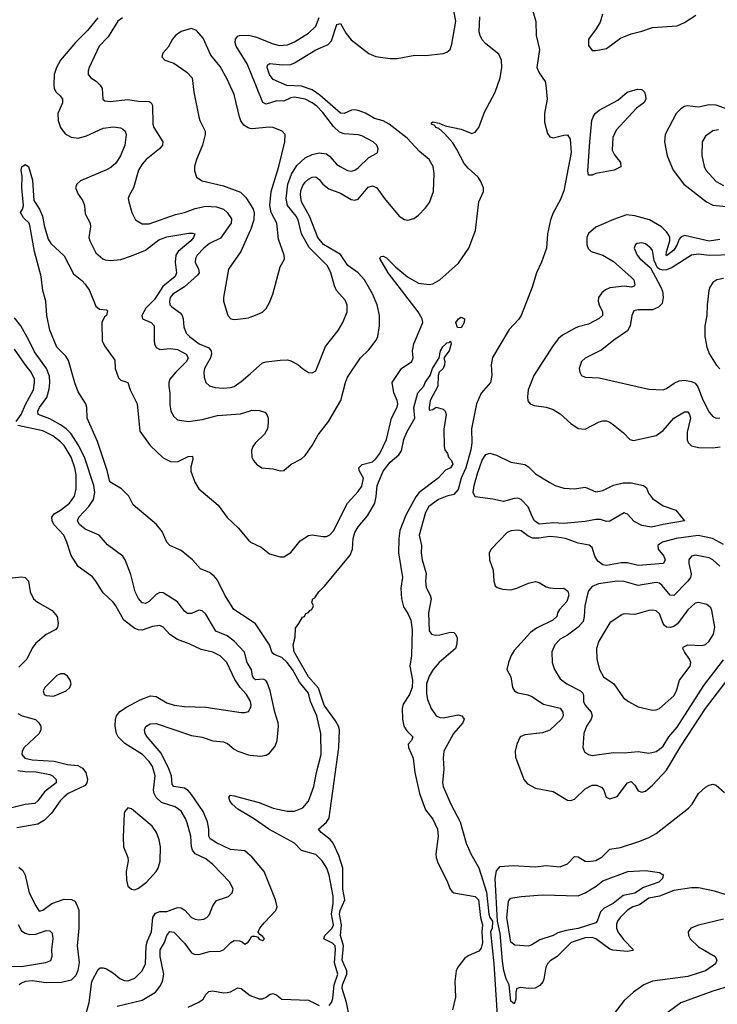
# Model space of a CAD drawing. Header units: inches. Extents: x 1245430 to 1420861, y 606325 to 671315.
# Tile 304 of 319: x 1398700 to 1402636, y 642061 to 647619. Entities that reach past the tile are written whole.
import ezdxf

# ---------------------------------------------------------------- set-up
doc = ezdxf.new("R2010")
doc.units = ezdxf.units.IN
doc.header["$MEASUREMENT"] = 0
doc.layers.add('B3694', color=7, linetype='Continuous')
doc.layers.add('B4604', color=7, linetype='Continuous')

msp = doc.modelspace()

# ---------------------------------------------------------------- linework, layer by layer
at = {"layer": 'B3694', "color": 5}
for points, elevation in [([(1399140.4, 647630), (1399082.9, 647557.1), (1399014.4, 647490), (1398930.1, 647390), (1398907, 647350), (1398894.8, 647310), (1398891.8, 647251.8), (1398895.2, 647230), (1398905.3, 647210), (1398928.7, 647188.7), (1398941.8, 647170), (1398941, 647150), (1398915.1, 647090), (1398917.6, 647050), (1398930.1, 647010), (1398955.5, 646975.5), (1398990, 646955.3), (1399030.9, 646950.9), (1399077.5, 646962.5), (1399170, 647006.7), (1399230, 647013.5), (1399269.4, 647009.4), (1399281.9, 647001.9), (1399294.4, 646990), (1399300.2, 646970), (1399292.8, 646910), (1399268.8, 646850), (1399241.9, 646810), (1399214.9, 646785.1), (1399190, 646771.6), (1399043.7, 646710), (1399022.6, 646690), (1399014.9, 646670), (1399030, 646633.4), (1399056.8, 646596.8), (1399065.4, 646570), (1399070, 646524), (1399098, 646470), (1399099.2, 646450), (1399089.3, 646390), (1399095.2, 646370), (1399130, 646303.1), (1399168.7, 646268.7), (1399182.5, 646262.5), (1399210, 646258.8), (1399270, 646266.1), (1399330, 646286.3), (1399410, 646317.4), (1399484.5, 646375.5), (1399530, 646394), (1399653.5, 646413.5), (1399674.6, 646414.6), (1399687.3, 646410), (1399680.7, 646390), (1399666.3, 646370), (1399594.8, 646310), (1399581.1, 646290), (1399576.9, 646250), (1399584.1, 646190), (1399577.9, 646170), (1399507, 646113), (1399460.7, 646039.3), (1399411.7, 645990), (1399388, 645950), (1399392, 645930), (1399442, 645910), (1399458.5, 645890), (1399457.7, 645810), (1399460.2, 645790), (1399470, 645768.1), (1399490, 645757.8), (1399550, 645762.2), (1399590, 645756.7), (1399638.5, 645730), (1399649.5, 645710), (1399640.7, 645690), (1399580.1, 645630), (1399547.3, 645590), (1399541.4, 645570), (1399541.8, 645550), (1399546.8, 645510), (1399546.3, 645446.3), (1399553.4, 645410), (1399570, 645378.4), (1399590, 645360.3), (1399650, 645351.1), (1399730, 645362.8), (1399815.1, 645384.9), (1399945.1, 645394.9), (1400000, 645411.2)], 820), ([(1399280.3, 647630), (1399254.4, 647610), (1399198.1, 647521.9), (1399147.9, 647470), (1399091.7, 647350), (1399086, 647330), (1399087, 647310), (1399100.5, 647290), (1399131.3, 647271.3), (1399154.4, 647250), (1399164.9, 647230), (1399168.2, 647170), (1399180.9, 647160.9), (1399210, 647157.7), (1399310, 647168.5), (1399370, 647159.7), (1399430, 647157.4), (1399441.6, 647150), (1399450, 647134.8), (1399451, 647030), (1399457.5, 647010), (1399506.7, 646930), (1399506, 646910), (1399488.7, 646890), (1399413.4, 646830), (1399390, 646804.2), (1399370.2, 646769.8), (1399341.5, 646670), (1399318.7, 646630), (1399312, 646610), (1399316.5, 646590), (1399332.2, 646530), (1399353, 646490), (1399390, 646466), (1399430, 646467.2), (1399579.8, 646520.2), (1399630, 646530.1), (1399690, 646553.6), (1399750, 646566), (1399810, 646563), (1399850, 646550.2), (1399870.6, 646530.6), (1399895.2, 646495.2), (1399893.3, 646470), (1399833.5, 646386.5), (1399770, 646355.3), (1399739, 646330), (1399701.7, 646290), (1399690.9, 646270), (1399689.4, 646250), (1399708.8, 646210), (1399711.6, 646190), (1399703.3, 646176.7), (1399629.1, 646110.9), (1399563.9, 646070), (1399549.5, 646050), (1399544.4, 646030), (1399547.6, 646010), (1399557.6, 645997.6), (1399604.5, 645964.5), (1399616.8, 645950), (1399622.5, 645930), (1399625.1, 645885.1), (1399638.2, 645850), (1399657.8, 645830), (1399712.9, 645790), (1399766.1, 645766.1), (1399779.5, 645750), (1399782, 645730), (1399776, 645710), (1399743.2, 645650), (1399738.6, 645630), (1399740.2, 645600.2), (1399750.4, 645570), (1399770, 645552.2), (1399803.2, 645543.2), (1399850, 645538.2), (1399890, 645542.2), (1399910, 645549.2), (1399950, 645576.5), (1400000, 645620.3)], 840), ([(1400000, 647005.5), (1399988.3, 647008.3), (1399964.2, 647024.2), (1399947.9, 647047.9), (1399939.4, 647070), (1399910, 647196), (1399870, 647282.7), (1399830, 647355.1), (1399778, 647418), (1399735.6, 647515.6), (1399697.2, 647557.2), (1399670, 647569.3), (1399610, 647552.3), (1399578.8, 647530), (1399562, 647510), (1399536.9, 647463.1), (1399506.8, 647430), (1399501, 647410), (1399518, 647390), (1399570, 647372.7), (1399643.6, 647323.6), (1399673, 647290), (1399682.4, 647210), (1399710.4, 647070), (1399715.8, 647050), (1399745.7, 646990), (1399746, 646970), (1399731.3, 646910), (1399697.4, 646830), (1399686.7, 646790), (1399685.3, 646765.3), (1399697.1, 646730), (1399729.2, 646709.2), (1399850, 646681.5), (1399945.5, 646645.5), (1399976, 646616), (1400000, 646578.1)], 860), ([(1400000, 647328.9), (1399983.2, 647370), (1399921.5, 647470), (1399915.4, 647490), (1399917.2, 647510), (1399930, 647526.3), (1399939.3, 647530), (1399990, 647531.8), (1400000, 647529.4)], 840), ([(1400000, 644228.3), (1399908.7, 644288.7), (1399856.9, 644370), (1399815.1, 644455.1), (1399797.3, 644477.3), (1399770, 644498.5), (1399719.4, 644519.4), (1399675, 644570), (1399610, 644622.9), (1399547, 644650), (1399530.4, 644670.4), (1399502.8, 644730), (1399472.5, 644770), (1399340.9, 644880.9), (1399315.6, 644930), (1399274.3, 644970), (1399208.9, 645010), (1399193.3, 645073.3), (1399138.6, 645238.6), (1399080.5, 645370), (1399078.6, 645430), (1399072.2, 645450), (1399030, 645517.7), (1399010, 645568.5), (1398974.9, 645694.9), (1398959.6, 645719.6), (1398909.6, 645770), (1398870, 645866.6), (1398852.5, 645950), (1398847.5, 646030), (1398829.9, 646090), (1398820.3, 646170), (1398782.4, 646310), (1398757.3, 646457.3), (1398753.7, 646470), (1398721.3, 646501.3), (1398703.7, 646530), (1398716, 646550), (1398721.2, 646570), (1398711.8, 646670), (1398713.8, 646733.8), (1398707.6, 646770), (1398712.3, 646787.7), (1398730, 646800.7), (1398750.4, 646790), (1398772.9, 646712.9), (1398778.9, 646598.9), (1398811.4, 646550), (1398829.3, 646510), (1398837.3, 646457.3), (1398860.2, 646380.2), (1398876.4, 646356.4), (1398950, 646285.6), (1399003.6, 646183.6), (1399050, 646147.4), (1399070, 646125.8), (1399094.5, 646090), (1399130, 646001.2), (1399150, 645985.2), (1399190, 645982), (1399196.1, 645976.1), (1399189.1, 645950), (1399178.4, 645941.6), (1399163.4, 645910), (1399165.2, 645805.2), (1399177.6, 645777.6), (1399237.1, 645697.1), (1399238.7, 645650), (1399257.8, 645597.8), (1399270, 645583.4), (1399310.1, 645570), (1399322.4, 645530), (1399361.9, 645450), (1399377.1, 645297.1), (1399436.2, 645216.2), (1399510, 645145.1), (1399550, 645124.7), (1399590, 645122.3), (1399650, 645153.9), (1399674.7, 645154.7), (1399676.2, 645136.2), (1399665.8, 645094.2), (1399665.4, 645070), (1399687.4, 645007.4), (1399709.7, 644970), (1399818.9, 644878.9), (1399870, 644807.9), (1399932.3, 644750), (1399990, 644681.1), (1400000, 644672.5)], 780), ([(1400000, 646428.2), (1399946.7, 646310), (1399878.5, 646210), (1399850.4, 646050.3), (1399850.3, 646030), (1399873.4, 645950), (1399890.4, 645930.4), (1399910, 645926), (1399930, 645928.2), (1399990, 645935.8), (1400000, 645939.4)], 860), ([(1400000, 643961.6), (1399983.4, 643990), (1399968.5, 644048.5), (1399910.5, 644110.5), (1399870, 644141), (1399807.2, 644167.2), (1399750, 644262.2), (1399730, 644282.6), (1399710, 644285.4), (1399670, 644266.8), (1399646.4, 644266.4), (1399630, 644279.8), (1399590, 644333), (1399510, 644383.2), (1399490, 644384.6), (1399470, 644374), (1399430, 644334.8), (1399410, 644324), (1399390, 644327), (1399370, 644350.9), (1399351.4, 644390), (1399327.2, 644487.2), (1399294, 644570), (1399280.8, 644590), (1399194.5, 644654.5), (1399148.3, 644710), (1399070, 644743.2), (1399036.8, 644770), (1399026.4, 644790), (1399032.8, 644810), (1399089.3, 644870), (1399115.5, 644910), (1399122.9, 644950), (1399117.7, 644990), (1399065.1, 645150), (1399030, 645219.9), (1398990, 645281.2), (1398962.9, 645310), (1398930, 645331.8), (1398870, 645365.2), (1398804.2, 645390), (1398802.7, 645410), (1398811.3, 645430), (1398853.2, 645486.8), (1398866.4, 645533.6), (1398870.6, 645570), (1398867.4, 645607.4), (1398851.3, 645650), (1398783.6, 645743.6), (1398751.8, 645810), (1398705.3, 645890), (1398670, 645935.8)], 820), ([(1398679.9, 645350), (1398709, 645390), (1398732.9, 645447.1), (1398777.1, 645530), (1398784, 645570), (1398782.4, 645590), (1398764.3, 645630), (1398730, 645671.6), (1398670, 645758.4)], 840), ([(1400000, 643774.4), (1399980.4, 643810), (1399943.5, 643850), (1399914.1, 643894.1), (1399867.9, 643990), (1399830, 644028.8), (1399790, 644048.2), (1399724.3, 644064.3), (1399656.3, 644096.3), (1399590, 644120.3), (1399547.8, 644147.8), (1399510, 644189.7), (1399490, 644199.2), (1399450, 644193.6), (1399390, 644172.4), (1399370, 644174), (1399350, 644182.9), (1399288.2, 644230), (1399242.4, 644310), (1399227.4, 644330), (1399170, 644384), (1399130, 644449.7), (1399110, 644474), (1399030, 644531.8), (1398990, 644595.1), (1398966.3, 644670), (1398948.2, 644710), (1398892.3, 644770), (1398883.1, 644790), (1398880.8, 644810), (1398894.2, 644830), (1398930.6, 644849.4), (1398981.4, 644890), (1399009.9, 644930), (1399017.9, 644970), (1399017.8, 645050), (1399011.4, 645090), (1398990, 645148.6), (1398950, 645215.4), (1398930, 645236.5), (1398886.2, 645270), (1398830, 645297.3), (1398690, 645328)], 840), ([(1398590, 644461.6), (1398710, 644474.6), (1398730, 644470.3), (1398749.1, 644449.1), (1398759.7, 644390), (1398778, 644350), (1398800.3, 644330), (1398883.1, 644283.1), (1398910.3, 644250), (1398917.3, 644210), (1398912.9, 644190), (1398903.5, 644176.5), (1398850, 644148.9), (1398790, 644099.2), (1398770, 644071.3), (1398740.2, 644010), (1398695.2, 643964.8)], 840), ([(1399064, 641970), (1399090.9, 642070), (1399106.2, 642190), (1399142, 642258), (1399153.4, 642266.6), (1399170, 642267.2), (1399190, 642260.8), (1399230, 642237.2), (1399265.5, 642205.5), (1399290, 642194.8), (1399310, 642193.2), (1399350, 642208.4), (1399390.8, 642250), (1399410.4, 642289.6), (1399412.6, 642390), (1399420.3, 642419.7), (1399442.7, 642470), (1399450.5, 642550), (1399465.4, 642574.6), (1399490, 642585.1), (1399530, 642585.5), (1399590, 642607.1), (1399610, 642606), (1399632.4, 642592.4), (1399670, 642551.4), (1399690, 642540.8), (1399710, 642536.9), (1399738.7, 642541.3), (1399756.2, 642550), (1399770, 642567.7), (1399790, 642616.3), (1399810, 642646.4), (1399877, 642670), (1399898.4, 642690), (1399905.1, 642710), (1399884.5, 642750), (1399789.8, 642850), (1399750, 642881.4), (1399690.4, 642910.3), (1399674.4, 642930), (1399668.7, 642950), (1399664.5, 643010), (1399645.4, 643085.4), (1399635.9, 643110), (1399610.4, 643150.4), (1399576.3, 643176.3), (1399500.4, 643200.3), (1399468.9, 643228.9), (1399458.6, 643250), (1399455.4, 643270), (1399464.6, 643350), (1399450, 643402.7), (1399430, 643432.3), (1399393.3, 643470), (1399293.1, 643533.1), (1399256.2, 643570), (1399246.1, 643590), (1399238, 643630), (1399240.2, 643670), (1399246.6, 643690), (1399265.7, 643714.3), (1399302.3, 643737.7), (1399379.9, 643780.1), (1399438.3, 643801.7), (1399470, 643799.2), (1399530, 643762.5), (1399570.8, 643749.2), (1399630, 643742.2), (1399750, 643738.2), (1399950, 643707.7), (1399970, 643707.7), (1399990, 643714.4), (1400000, 643731.5)], 840), ([(1398690, 643702.3), (1398713.1, 643690), (1398788.9, 643668.9), (1398807.7, 643650), (1398818.3, 643630), (1398819.3, 643610), (1398809.6, 643590), (1398725.9, 643510), (1398713.7, 643490), (1398711.9, 643470), (1398729.1, 643450), (1398770, 643441), (1398894, 643434), (1398970, 643415.3), (1399028.5, 643408.5), (1399054.6, 643394.6), (1399073.3, 643370), (1399081.5, 643330), (1399078.8, 643310), (1399070, 643295.3), (1398972.8, 643250), (1398950, 643232.8), (1398928.7, 643210), (1398879.8, 643140.2), (1398840, 643100), (1398801.8, 643078.2), (1398683.9, 643056.1)], 840), ([(1400000, 642901), (1399970, 642926.2), (1399890, 642935.3), (1399810, 642972.5), (1399775.2, 642995.2), (1399767.3, 643010), (1399767.1, 643050), (1399759.7, 643090), (1399734.6, 643150), (1399670, 643245.9), (1399650, 643266.8), (1399630, 643280.4), (1399570.4, 643290.4), (1399561, 643301), (1399556.6, 643350), (1399542, 643390), (1399497.5, 643477.5), (1399419.5, 643570), (1399408.1, 643590), (1399403.5, 643610), (1399410.8, 643629.2), (1399435.5, 643644.5), (1399470, 643646), (1399670, 643578.3), (1399730, 643568.7), (1399790, 643548.9), (1399850, 643542.6), (1399872.8, 643532.8), (1399910, 643500.2), (1399930, 643489.2), (1399990, 643468.2), (1400000, 643467.2)], 820), ([(1398690, 643381.1), (1398730, 643375.1), (1398793.6, 643373.6), (1398870, 643357.4), (1398885.4, 643350), (1398905.2, 643330), (1398906, 643310), (1398840, 643260), (1398803, 643210), (1398784.8, 643195.2), (1398730, 643188.8), (1398610, 643157.8)], 820), ([(1400000, 643120.3), (1399930, 643161.4), (1399898.1, 643190), (1399884.5, 643210), (1399879.7, 643230), (1399890, 643240.9), (1399910, 643236.8), (1400000, 643212.7)], 780), ([(1398694.8, 642834.8), (1398716.7, 642816.8), (1398730.6, 642790), (1398753.3, 642690), (1398790, 642616.4), (1398810, 642587.2), (1398830, 642592.9), (1398880.4, 642630), (1398950, 642655), (1398992.8, 642652.8), (1399010, 642642), (1399023.1, 642623.1), (1399032.7, 642592.7), (1399034.2, 642570), (1399034.2, 642490), (1399024.2, 642390), (1399035.8, 642295.8), (1399028.3, 642251.7), (1399016.7, 642223.3), (1398990, 642197.2), (1398935.3, 642184.7), (1398850, 642181.8), (1398770, 642192.9), (1398730, 642189), (1398710, 642180.7), (1398697.6, 642170)], 840), ([(1398692.1, 642512.1), (1398710, 642476.1), (1398730, 642461.8), (1398755.4, 642455.4), (1398790, 642456.9), (1398850, 642477.8), (1398870, 642475.5), (1398882.1, 642462.1), (1398887.2, 642430), (1398880.1, 642370), (1398881.1, 642330), (1398873.2, 642306.8), (1398846.1, 642293.9), (1398710, 642272.4), (1398630, 642274.3)], 820), ([(1399250.5, 642049.5), (1399390, 642084.7), (1399465.4, 642130), (1399490, 642160.6), (1399505.6, 642190), (1399512.9, 642230), (1399492, 642330), (1399492.6, 642367.4), (1399517.3, 642410), (1399530.5, 642449.5), (1399547.8, 642472.2), (1399570, 642468.1), (1399630, 642405.2), (1399670, 642350.9), (1399684.6, 642344.6), (1399710, 642341.7), (1399770, 642359), (1399830, 642361.2), (1399850, 642368.1), (1399890.8, 642409.2), (1399910, 642420.7), (1399939.7, 642419.7), (1399954.2, 642414.2), (1399970, 642399.6), (1399988.9, 642411.1), (1400000, 642428.7)], 820), ([(1399650, 642043.6), (1399710, 642072.5), (1399735.3, 642090), (1399750, 642115.8), (1399766.6, 642133.4), (1399790, 642135.9), (1399850, 642125.5), (1399870, 642127.5), (1399890, 642131.7), (1399930, 642153.9), (1399950, 642150.2), (1399999.7, 642110), (1400000, 642109.9)], 780)]:
    msp.add_lwpolyline(points, dxfattribs=dict(at, elevation=elevation))
at = {"layer": 'B3694', "color": 5, "elevation": 860}
for points in [[(1398950, 643926), (1398930, 643926), (1398910, 643916), (1398841, 643850), (1398831.3, 643830), (1398838, 643810), (1398850, 643804), (1398890, 643800.7), (1398910, 643807.3), (1398962, 643830), (1398982.7, 643850), (1398989.3, 643870), (1398983.7, 643890), (1398970, 643912.7)], [(1399310, 643169.3), (1399293.4, 643150), (1399290, 643138), (1399284.1, 643004.1), (1399286, 642950), (1399309.1, 642890), (1399311.7, 642870), (1399300.2, 642810), (1399301.5, 642761.5), (1399310, 642726.8), (1399330, 642710.6), (1399350, 642707.7), (1399370, 642715.5), (1399415.1, 642750), (1399470, 642811), (1399480.9, 642830), (1399491.5, 642868.5), (1399495.1, 642950), (1399487.1, 642990), (1399472.2, 643030), (1399446.8, 643066.8), (1399330, 643164.5)]]:
    msp.add_lwpolyline(points, close=True, dxfattribs=at)
at = {"layer": 'B4604', "color": 5}
for points, elevation in [([(1401521.2, 647921.2), (1401611.7, 647608.3), (1401614, 647530), (1401633.4, 647450), (1401616.8, 647350), (1401630, 647318.8), (1401664.4, 647270), (1401669.1, 647250), (1401675.5, 647170), (1401660.5, 647090), (1401660.2, 647039.8), (1401677, 646977), (1401690, 646958), (1401710, 646951.3), (1401770, 646967.8), (1401790, 646968.7), (1401804.9, 646944.9), (1401811.9, 646870), (1401770, 646653.7), (1401750, 646599.4), (1401710, 646527.9), (1401695.1, 646490), (1401677.4, 646410), (1401671.9, 646330), (1401644.5, 646250), (1401615.1, 646190), (1401590.9, 646110), (1401529.1, 645950), (1401513.8, 645926.2), (1401461.5, 645870), (1401367.8, 645712.2), (1401359.3, 645670), (1401362.8, 645610), (1401355.6, 645570), (1401304.2, 645510), (1401277.4, 645450), (1401248.4, 645310), (1401250.4, 645230.4), (1401244.9, 645190), (1401216.3, 645090), (1401191.4, 645030), (1401172.9, 644967.1), (1401150, 644938), (1401110, 644928.8), (1401062.4, 644910), (1401007.3, 644870), (1400990, 644837.6), (1400954.1, 644710), (1400967.5, 644650), (1400965.4, 644610), (1400970.1, 644570), (1400993, 644493), (1400990.1, 644450), (1400993.4, 644413.4), (1401016.6, 644370), (1401020.8, 644350), (1401006.3, 644270), (1401009.2, 644169.2), (1401023.6, 644150), (1401045, 644145), (1401070, 644146.5), (1401130, 644160.8), (1401150, 644159.5), (1401159.3, 644150), (1401167.2, 644130), (1401167, 644093), (1401159.2, 644070), (1401066.3, 643990), (1401032.7, 643950), (1401010, 643913.7), (1400995.8, 643870), (1400994.2, 643814.2), (1401001.5, 643781.5), (1401022, 643730), (1401050.3, 643690), (1401070, 643679.3), (1401090, 643677), (1401173.9, 643693.9), (1401193.8, 643690), (1401208.4, 643670), (1401200.2, 643650), (1401147.8, 643590), (1401093.2, 643490), (1401088.2, 643450), (1401092.2, 643390), (1401085.2, 643310), (1401088.4, 643290), (1401132.6, 643190), (1401185.5, 643090), (1401218.5, 642970), (1401244.3, 642910), (1401290, 642830.3), (1401334.1, 642694.1), (1401347.1, 642570), (1401353.3, 642550), (1401366.6, 642530), (1401364.7, 642490), (1401356.1, 642470), (1401375.3, 642290), (1401400.1, 641910)], 780), ([(1400000, 645411.2), (1400010, 645414.2), (1400052.1, 645412.1), (1400082.5, 645402.5), (1400094.9, 645390), (1400100.8, 645370), (1400102.6, 645342.6), (1400097.8, 645310), (1400081.2, 645278.8), (1400030.3, 645230), (1400015.3, 645210), (1400007.3, 645187.3), (1400010.3, 645150.3), (1400019.3, 645130), (1400035.5, 645110), (1400066, 645090), (1400130, 645084.4), (1400170, 645072.7), (1400190, 645074.9), (1400230.9, 645109.1), (1400290, 645140.3), (1400310, 645158.7), (1400350, 645215.8), (1400383.6, 645276.4), (1400442.4, 645350), (1400511.2, 645468.8), (1400537.7, 645570), (1400550, 645600.3), (1400623.1, 645710), (1400670, 645756.1), (1400710.8, 645810), (1400720.3, 645830), (1400729.8, 645890.2), (1400729.8, 645950), (1400715.8, 646010), (1400690, 646070.8), (1400645.7, 646150), (1400610, 646189.3), (1400551.6, 646231.6), (1400510, 646292.8), (1400413.9, 646350), (1400381.8, 646390), (1400335.2, 646510), (1400289.9, 646590), (1400283.6, 646630), (1400286.7, 646653.3), (1400297.8, 646682.2), (1400310, 646701.1), (1400330, 646719), (1400350, 646729.4), (1400370, 646731.1), (1400390, 646716.1), (1400410.2, 646690), (1400444, 646664), (1400510, 646640.4), (1400570, 646604.8), (1400590, 646599.8), (1400610, 646606.2), (1400665.8, 646674.2), (1400690, 646681.8), (1400715.2, 646670), (1400758.4, 646610), (1400841.7, 646510), (1400870, 646491.6), (1400890, 646487.7), (1400923, 646497), (1400950, 646514.9), (1400990, 646556.5), (1401012.3, 646587.7), (1401034.3, 646650), (1401039.1, 646750), (1401032.1, 646790), (1401009.8, 646830), (1400955.5, 646875.5), (1400886.3, 646950), (1400785.3, 647030), (1400750, 647047.8), (1400701.6, 647061.6), (1400650, 647091.3), (1400610, 647106.8), (1400590, 647110.5), (1400572, 647108), (1400531.4, 647088.6), (1400510, 647091.3), (1400393.7, 647193.7), (1400350, 647224), (1400290, 647243), (1400207.3, 647247.3), (1400130, 647280.6), (1400109.4, 647310), (1400095.3, 647350), (1400097.2, 647362.8), (1400109.1, 647370.9), (1400184.3, 647364.3), (1400230, 647366.9), (1400250, 647375.1), (1400370, 647449.6), (1400440.8, 647479.2), (1400459.5, 647500.5), (1400490, 647591.6), (1400510, 647598), (1400541.5, 647541.5), (1400570, 647505.1), (1400670, 647427.3), (1400710, 647411.2), (1400790, 647400.2), (1400830, 647400.3), (1400930, 647418), (1400990, 647416.9), (1401090, 647428.8), (1401110, 647436.4), (1401128.3, 647451.7), (1401138.7, 647481.3), (1401160.3, 647610), (1401142.2, 647710)], 820), ([(1400000, 644672.5), (1400002.8, 644670), (1400061.9, 644641.9), (1400110, 644604.1), (1400170, 644586.7), (1400190, 644586.3), (1400228.8, 644611.2), (1400282.6, 644677.4), (1400330, 644706.5), (1400350, 644711.4), (1400410, 644700.9), (1400430, 644702.3), (1400450, 644711.8), (1400470, 644734), (1400549.9, 644890.1), (1400610, 644954.7), (1400630, 644986), (1400639.6, 645030), (1400617.7, 645070), (1400612.7, 645090), (1400631.3, 645108.7), (1400690, 645123.6), (1400710, 645139.7), (1400731.8, 645170), (1400768.7, 645250), (1400798, 645370), (1400829, 645431), (1400833.4, 645450), (1400830.3, 645470), (1400810, 645512.1), (1400801.6, 645570), (1400854.5, 645650), (1400911.4, 645690), (1400919.7, 645710), (1400916.9, 645750), (1400923, 645790), (1400974.3, 645910), (1400971.3, 645930), (1400947.2, 645970), (1400778.7, 646190), (1400731.2, 646270), (1400737.5, 646282.5), (1400750, 646284.4), (1400770, 646275), (1400822.1, 646222.1), (1400887.1, 646167.1), (1400950, 646132.5), (1401010, 646123.5), (1401031.3, 646128.7), (1401070, 646151.1), (1401175.5, 646244.5), (1401234.3, 646330), (1401271, 646429), (1401289.9, 646590), (1401317.1, 646650), (1401316.1, 646670), (1401299.9, 646710), (1401286.5, 646730), (1401230, 646781.2), (1401207.5, 646807.5), (1401167, 646887), (1401143.2, 646923.2), (1401096.3, 646976.3), (1401064, 647004), (1401048.5, 647010), (1401041.4, 647021.4), (1401023.6, 647030), (1401022.9, 647037.1), (1401030, 647042.8), (1401065.9, 647034.1), (1401100.5, 647020.5), (1401190, 647000.2), (1401250, 646977.3), (1401270, 646983.6), (1401290, 647010.3), (1401322.2, 647097.8), (1401382.7, 647210), (1401410.3, 647290), (1401419.9, 647350), (1401417.4, 647390), (1401403.7, 647423.6), (1401330, 647482.6), (1401310, 647505.3), (1401298.3, 647530), (1401292.4, 647550), (1401295.2, 647635.2)], 780), ([(1400000, 647529.4), (1400030, 647522.3), (1400130, 647481.9), (1400166, 647474), (1400210, 647477.1), (1400250, 647494.6), (1400330, 647543), (1400370, 647583.2), (1400389.5, 647630.5)], 840), ([(1401988.8, 647650), (1401974, 647606), (1401953.2, 647566.8), (1401908.9, 647510), (1401910, 647474), (1401930, 647445.7), (1401950, 647444.4), (1402010, 647455.9), (1402090, 647514.2), (1402150, 647539.7), (1402210, 647554.5), (1402270, 647575.6), (1402410, 647584.7), (1402450, 647603.6), (1402514.7, 647645.3)], 820), ([(1400000, 645620.3), (1400070, 645681.6), (1400090, 645688.2), (1400170, 645697.1), (1400210, 645698), (1400230, 645693.4), (1400270, 645673.4), (1400294.8, 645650), (1400330, 645627.7), (1400350, 645625.5), (1400370, 645637.3), (1400374.3, 645645.7), (1400425.2, 645774.8), (1400495.8, 645864.2), (1400523.8, 645910), (1400547.4, 645970), (1400547.5, 646007.5), (1400536, 646036), (1400488.2, 646090), (1400476.5, 646116.5), (1400456, 646190), (1400435.7, 646230), (1400333.8, 646333.8), (1400290.6, 646410.6), (1400271.6, 646490), (1400260.1, 646510), (1400209.9, 646570), (1400203, 646610), (1400212, 646690), (1400233, 646747), (1400264.1, 646795.9), (1400310, 646838.4), (1400350, 646857.6), (1400390, 646867.7), (1400430, 646861.3), (1400448.7, 646848.7), (1400490, 646802.4), (1400507.2, 646790), (1400550, 646767.2), (1400570, 646764.2), (1400590, 646769.2), (1400610, 646782), (1400670, 646840.3), (1400714.6, 646865.4), (1400719.5, 646870), (1400723, 646890), (1400714, 646910), (1400694.7, 646930), (1400630, 646963.1), (1400609.8, 646969.8), (1400530, 646974.4), (1400504.6, 646984.6), (1400470, 647016.3), (1400410, 647094.7), (1400376.9, 647130), (1400350, 647150.3), (1400310, 647169.9), (1400250, 647181.3), (1400230, 647178.7), (1400190, 647159.3), (1400150, 647161.2), (1400090, 647142), (1400072.1, 647152.1), (1400000, 647328.9)], 840), ([(1402737.9, 647097.9), (1402630, 647135.9), (1402590, 647139.2), (1402530, 647125.9), (1402466.3, 647133.7), (1402450, 647129.8), (1402430, 647116.2), (1402404.6, 647090), (1402341.1, 646970), (1402338, 646930), (1402352, 646850), (1402386.7, 646770), (1402447.8, 646690), (1402575.5, 646590), (1402610, 646572.5), (1402837, 646550)], 820), ([(1400000, 645939.4), (1400030, 645950.3), (1400070, 645968.8), (1400090, 645988.5), (1400110, 646021.6), (1400128.9, 646070), (1400170, 646224.7), (1400193.2, 646266.8), (1400192.3, 646290), (1400160.3, 646380.3), (1400149.8, 646470), (1400118.4, 646530), (1400111.3, 646570), (1400118.8, 646650), (1400162.7, 646790), (1400196.3, 646930), (1400198, 646970), (1400180.9, 646990), (1400130, 647010.9), (1400110, 647013.1), (1400010, 647003.1), (1400000, 647005.5)], 860), ([(1402643.4, 646996.6), (1402610, 646991.3), (1402570, 646962), (1402550.4, 646930), (1402547.6, 646852.4), (1402561.2, 646790), (1402570.3, 646770), (1402630, 646705.5), (1402670, 646682.9)], 840), ([(1400000, 646578.1), (1400017.8, 646550), (1400021.8, 646530), (1400020.2, 646490), (1400003.7, 646436.3), (1400000, 646428.2)], 860), ([(1402650, 646378.4), (1402590, 646368.2), (1402450, 646400.3), (1402429.5, 646390.5), (1402420.6, 646379.4), (1402410, 646349.8), (1402390, 646317.5), (1402350, 646286.1), (1402346.7, 646290), (1402348.9, 646308.9), (1402368.2, 646370), (1402367.9, 646390), (1402362.5, 646402.5), (1402350, 646422), (1402321.2, 646450), (1402253.1, 646490), (1402170, 646512.5), (1402123.4, 646516.6), (1402050, 646491.5), (1401950, 646447.7), (1401910, 646412.4), (1401900.2, 646390), (1401899.1, 646350), (1401907.1, 646327.1), (1401924.9, 646310), (1401990, 646289.5), (1402050, 646254.8), (1402150, 646166.4), (1402164.3, 646150), (1402170, 646122.7), (1402165.8, 646114.2), (1402151.3, 646108.7), (1402110, 646115.4), (1402030, 646105.4), (1402005.3, 646094.7), (1401983.4, 646076.6), (1401966.4, 646050), (1401964.4, 646030), (1401969.1, 646010), (1401988.9, 645970), (1401988.6, 645950), (1401968.4, 645931.6), (1401910, 645900.5), (1401850, 645885.7), (1401830, 645875.9), (1401762.2, 645837.8), (1401740.5, 645819.5), (1401710, 645779.8), (1401600.9, 645610), (1401569.4, 645530), (1401564.4, 645490), (1401566.9, 645466.9), (1401579.1, 645450), (1401601.6, 645441.6), (1401670, 645432.4), (1401710, 645418), (1401750, 645393.4), (1401810, 645339.6), (1401850, 645311.5), (1401890, 645308.2), (1401970, 645349.2), (1401990, 645354.4), (1402010, 645353.6), (1402030, 645346.3), (1402050, 645331.7), (1402106.2, 645286.2), (1402141.6, 645250), (1402163.6, 645243.6), (1402290, 645271.3), (1402330, 645300.2), (1402390, 645369.4), (1402450, 645404.7), (1402470, 645404.4), (1402479.8, 645390), (1402485.3, 645370), (1402466.5, 645290), (1402466.4, 645246.4), (1402472.3, 645232.3), (1402490, 645214), (1402530, 645204.1), (1402610, 645201.3), (1402652.5, 645207.5)], 820), ([(1402727.5, 646292.5), (1402590, 646287.2), (1402530, 646295.9), (1402489.6, 646290.4), (1402380.7, 646219.3), (1402350, 646206.9), (1402330, 646204.2), (1402309.8, 646209.8), (1402298.2, 646218.2), (1402280.2, 646260.2), (1402270, 646316.2), (1402260.5, 646330), (1402230, 646353.5), (1402210, 646358.5), (1402184.1, 646355.9), (1402173.4, 646350), (1402167, 646330), (1402183.1, 646290), (1402198, 646270), (1402258, 646218), (1402318, 646110), (1402326.2, 646086.2), (1402330.2, 646050.2), (1402323.9, 646016.1), (1402304.6, 645995.4), (1402270, 645982), (1402190, 645981.4), (1402165.3, 645974.7), (1402152.9, 645950), (1402145, 645890), (1402130, 645863), (1402052.2, 645810), (1401984.5, 645755.5), (1401890, 645707.6), (1401870, 645689.3), (1401855.8, 645650), (1401859.5, 645630), (1401870, 645610.7), (1401890, 645600.4), (1401970, 645596.9), (1402250, 645533.1), (1402330, 645530.3), (1402350, 645536.5), (1402392.9, 645567.1), (1402420.2, 645579.8), (1402450, 645583.5), (1402490, 645576.1), (1402510, 645566.7), (1402526.5, 645546.5), (1402553.8, 645473.8), (1402590, 645403.7), (1402610, 645379.6), (1402630, 645370.2), (1402650, 645372)], 840), ([(1402670, 646158.8), (1402634, 646150), (1402610, 646135.8), (1402592.9, 646110), (1402587.9, 646090), (1402577.8, 646010), (1402576.5, 645950), (1402565.5, 645890), (1402565.5, 645830), (1402577.4, 645770), (1402592.6, 645730), (1402630.3, 645670), (1402650, 645647.6)], 860), ([(1400554.8, 642014.8), (1400544.6, 642070), (1400519.2, 642150), (1400521.9, 642170), (1400546.5, 642230), (1400545.3, 642250), (1400519.6, 642310), (1400525.9, 642390), (1400510.5, 642450), (1400516.3, 642510), (1400504.7, 642570), (1400507.4, 642590), (1400535.1, 642650), (1400523.8, 642710), (1400523.4, 642830), (1400501.2, 642901.2), (1400468, 642970), (1400451.7, 642991.8), (1400401.6, 643030), (1400386, 643050), (1400431.7, 643088.3), (1400445.9, 643114.1), (1400500.8, 643510), (1400503.6, 643610), (1400498.3, 643630), (1400481, 643661), (1400416.9, 643750), (1400385.1, 643845.1), (1400328.8, 643910), (1400247.9, 644050), (1400242.7, 644090), (1400254.2, 644134.1), (1400255.3, 644184.7), (1400275.3, 644210), (1400294.6, 644245.4), (1400306, 644250), (1400314, 644266), (1400330, 644272), (1400336, 644284), (1400348, 644290), (1400358, 644310), (1400348, 644330), (1400354, 644350), (1400364.2, 644355.8), (1400387.2, 644390), (1400419, 644421), (1400564.1, 644595.9), (1400577, 644630), (1400580.6, 644690), (1400590, 644724.4), (1400610, 644757), (1400662.6, 644817.4), (1400704.4, 644890), (1400711.9, 644928.1), (1400715.8, 644990), (1400751.5, 645070), (1400790, 645122), (1400838.1, 645161.9), (1400854.3, 645185.7), (1400867.9, 645250), (1400883.7, 645290), (1400929.8, 645370), (1400924.2, 645430), (1400946.9, 645513.1), (1400979.7, 645550), (1400988.4, 645571.5), (1401015.1, 645610), (1401029.6, 645650), (1401066, 645710), (1401073.3, 645750), (1401087, 645773), (1401110, 645794.4), (1401123.2, 645796.8), (1401130, 645804.7), (1401134.4, 645790), (1401122.6, 645750), (1401093, 645710), (1401098.9, 645690), (1401096.9, 645670), (1401088.7, 645650), (1401067.3, 645630), (1401061.6, 645610), (1401058.9, 645550), (1401014.9, 645470), (1401009.2, 645430), (1401010, 645414), (1401030, 645418), (1401050, 645430.8), (1401090, 645421), (1401101, 645410), (1401106, 645390), (1401092.7, 645307.3), (1401094, 645210), (1401098.8, 645190), (1401114, 645170), (1401118.8, 645150), (1401136.3, 645130), (1401143.1, 645110), (1401130, 645089.7), (1401103.1, 645076.9), (1401060.3, 645030), (1400953.8, 644950), (1400935.1, 644924.9), (1400878.1, 644821.9), (1400845.3, 644734.7), (1400838.7, 644690), (1400837.1, 644610), (1400859, 644470), (1400850.9, 644409.1), (1400853.1, 644350), (1400865.4, 644305.4), (1400890, 644266), (1400905.8, 644230), (1400914.2, 644174.2), (1400910.3, 644030), (1400901.7, 643970), (1400916.3, 643890), (1400914.8, 643850), (1400899.8, 643810), (1400864.2, 643755.7), (1400857.7, 643730), (1400859.5, 643670), (1400867.3, 643630), (1400884.2, 643604.2), (1400918, 643570), (1400910.4, 643550), (1400891.8, 643530), (1400893.2, 643510), (1400920.1, 643450), (1400929.1, 643370), (1400955.9, 643250), (1400990, 643158), (1401030, 643105.3), (1401057.2, 643050), (1401060.2, 643010), (1401048.1, 642908.1), (1401049.2, 642889.2), (1401059.5, 642859.5), (1401110, 642760.5), (1401129.2, 642710), (1401138.7, 642698.7), (1401150, 642689.5), (1401269.7, 642669.7), (1401289.1, 642650), (1401299.3, 642550), (1401310.6, 642510), (1401307.6, 642470), (1401310.9, 642409.1), (1401302.8, 642377.2), (1401290, 642359.8), (1401230, 642333.8), (1401210, 642319.2), (1401171.3, 642270), (1401163.2, 642250), (1401154.9, 642190), (1401159.4, 642100.6), (1401142.4, 642030)], 760), ([(1402670, 644657.2), (1402609.6, 644689.6), (1402527.3, 644707.3), (1402404.6, 644690), (1402326.7, 644670), (1402310, 644658.2), (1402300.7, 644650), (1402302.7, 644630), (1402333.8, 644590), (1402341.6, 644570), (1402331.7, 644548.3), (1402190, 644538.7), (1402130, 644552.5), (1402093.4, 644553.4), (1402010, 644538), (1401990, 644541.8), (1401962.1, 644562.1), (1401944, 644590), (1401930, 644640.3), (1401912.3, 644652.3), (1401850, 644663.4), (1401778.9, 644690), (1401730, 644698.1), (1401690, 644701.1), (1401628.3, 644691.6), (1401592.8, 644692.8), (1401566.1, 644706.1), (1401530, 644733.3), (1401510, 644737.3), (1401470, 644733), (1401450, 644723.5), (1401359.5, 644630), (1401348.7, 644610), (1401350.3, 644570), (1401372, 644512), (1401374.2, 644450), (1401382.9, 644422.9), (1401393.9, 644413.9), (1401424.1, 644404.1), (1401470, 644401), (1401504.7, 644410), (1401570, 644438.5), (1401610, 644446.7), (1401630, 644442.7), (1401670, 644418.3), (1401690, 644412.1), (1401730, 644408.2), (1401770.6, 644410.6), (1401793.3, 644393.3), (1401798.4, 644370), (1401786.3, 644333.7), (1401746, 644290), (1401734.4, 644270), (1401731.3, 644250), (1401707.2, 644230), (1401616.3, 644183.7), (1401581.2, 644158.8), (1401490, 644058.3), (1401472.8, 644030), (1401457.4, 643990), (1401449.2, 643950), (1401471, 643910), (1401480.5, 643850), (1401491.3, 643830), (1401510, 643818.9), (1401567.7, 643807.7), (1401590, 643798.8), (1401655.3, 643755.3), (1401750, 643732.3), (1401764.1, 643710), (1401766.7, 643690), (1401757.5, 643670), (1401690, 643607.5), (1401650, 643593.1), (1401550, 643582.2), (1401524.2, 643570), (1401504.4, 643530), (1401496.1, 643490), (1401496.7, 643456.7), (1401544.6, 643330), (1401564.5, 643304.5), (1401610, 643280.3), (1401710, 643261.3), (1401790, 643212.9), (1401810, 643211), (1401830, 643218.2), (1401890, 643277), (1401930, 643297), (1401956.9, 643296.9), (1401984.3, 643284.3), (1401996.2, 643270), (1402009.3, 643229.3), (1402030, 643221.3), (1402070, 643233.2), (1402130, 643311.8), (1402150, 643318.2), (1402170, 643298.3), (1402190, 643266.2), (1402210, 643258), (1402230, 643264.3), (1402270, 643297.4), (1402350, 643382.6), (1402430, 643517.8), (1402570, 643731), (1402730, 643939.2)], 820), ([(1402650, 644534.5), (1402610.3, 644570.3), (1402590, 644581.5), (1402510, 644595.7), (1402489.5, 644590.5), (1402474.7, 644570), (1402474.7, 644550), (1402488.1, 644490), (1402483.7, 644470), (1402470.1, 644450), (1402390, 644369), (1402370, 644369.8), (1402325.6, 644425.6), (1402310, 644437.7), (1402290, 644441.1), (1402190, 644424.3), (1402110, 644447.9), (1402070, 644448.7), (1401966, 644434), (1401930, 644419.1), (1401910, 644394.7), (1401903.7, 644376.3), (1401888.3, 644310), (1401885, 644250), (1401878.7, 644221.3), (1401851, 644189), (1401790, 644144.8), (1401750, 644122.4), (1401718.2, 644090), (1401701.6, 644050), (1401704.4, 643990), (1401716.9, 643950), (1401750, 643898.9), (1401787, 643870), (1401863.2, 643830), (1401876.4, 643816.4), (1401881.4, 643801.4), (1401880.9, 643770), (1401889.4, 643750), (1401924.3, 643710), (1401929.3, 643690), (1401923.8, 643670), (1401897.6, 643630), (1401883.1, 643590), (1401876.3, 643510), (1401886.7, 643486.7), (1401910, 643470.5), (1401930, 643465.3), (1402050, 643483.1), (1402110, 643480.3), (1402190, 643486.9), (1402250, 643477.5), (1402290, 643488.3), (1402310, 643500.7), (1402330, 643517.6), (1402362.1, 643570), (1402410, 643625.1), (1402559.2, 643860.8), (1402670, 644005.5)], 840), ([(1400000, 643212.7), (1400050, 643199.3), (1400130, 643167.1), (1400208.3, 643151.7), (1400250, 643150.2), (1400297.4, 643170), (1400330, 643206.7), (1400359.6, 643290), (1400373.6, 643370), (1400399.9, 643470), (1400398.1, 643590), (1400377, 643690), (1400341.3, 643770), (1400330, 643818), (1400278.4, 643878.4), (1400238.1, 643950), (1400208.5, 643990), (1400177.9, 644017.9), (1400135.6, 644035.6), (1400125.2, 644045.2), (1400108.9, 644090), (1400030, 644208.4), (1400000, 644228.3)], 780), ([(1400000, 643467.2), (1400059, 643461), (1400090, 643466.7), (1400110, 643478.3), (1400141.3, 643518.7), (1400152.1, 643550), (1400160.6, 643630), (1400158.8, 643650), (1400139, 643710), (1400113.3, 643830), (1400096.8, 643876.8), (1400089.4, 643889.4), (1400075.6, 643895.6), (1400030, 643892.9), (1400020.5, 643900.5), (1400012.9, 643912.9), (1400006.8, 643950), (1400000, 643961.6)], 820), ([(1400000, 643731.5), (1400003.1, 643736.9), (1400006, 643750), (1400002.4, 643770), (1400000, 643774.4)], 840), ([(1402680.5, 642680.5), (1402620.1, 642700.1), (1402530, 642718.9), (1402490, 642717.5), (1402390, 642702.2), (1402310, 642672), (1402250, 642659.8), (1402197.2, 642622.8), (1402159.6, 642610), (1402130, 642591.7), (1402087.1, 642550), (1402072.2, 642530), (1402066.5, 642513.5), (1402067.2, 642490), (1402074.5, 642470), (1402106.7, 642426.7), (1402162, 642370), (1402156.4, 642363.6), (1402130, 642358.9), (1402046.2, 642366.2), (1402030, 642371.9), (1401950, 642429.8), (1401930, 642437.3), (1401890, 642436.7), (1401810.4, 642410), (1401731.8, 642330), (1401693.3, 642306.7), (1401677.8, 642290), (1401668, 642270), (1401657.3, 642202.7), (1401651.7, 642188.3), (1401633.8, 642166.2), (1401608.1, 642151.9), (1401569.8, 642149.8), (1401525.3, 642154.7), (1401504.9, 642150), (1401499.5, 642130), (1401499.5, 642090), (1401490, 642063.7), (1401470, 642079.3), (1401460.9, 642170), (1401444.3, 642204.3), (1401432, 642252), (1401423.5, 642303.5), (1401410, 642460.9), (1401395.6, 642530), (1401382.5, 642770), (1401390, 642814.6), (1401410, 642839.3), (1401484.8, 642844.8), (1401610, 642836.2), (1401670, 642843.8), (1401750, 642836.3), (1401790, 642854.2), (1401830, 642894.9), (1401850, 642893.2), (1401890, 642868.7), (1401910, 642866.4), (1401950, 642873.2), (1401987.1, 642892.9), (1402030, 642937.3), (1402090, 642945.6), (1402198.3, 642981.7), (1402250, 643001.5), (1402290, 643024.6), (1402472.9, 643167.1), (1402494.5, 643190), (1402530, 643250.4), (1402570, 643286.4), (1402590, 643298.4), (1402610, 643303.1), (1402630, 643297.6), (1402676.3, 643256.3)], 780), ([(1400446.2, 642053.8), (1400458.5, 642070), (1400465.8, 642094.2), (1400474.6, 642170), (1400494.7, 642230), (1400475.6, 642295.6), (1400481.8, 642370), (1400479.6, 642390), (1400465.5, 642405.5), (1400415.3, 642430), (1400420.7, 642450), (1400462.9, 642490), (1400471, 642510), (1400459.8, 642570), (1400469, 642630), (1400468.2, 642671.8), (1400445.5, 642790), (1400432.2, 642830), (1400406.7, 642870), (1400370, 642905.5), (1400290, 642929), (1400250.8, 642970), (1400105.4, 643050), (1400030, 643102.7), (1400000, 643120.3)], 780), ([(1400000, 642428.7), (1400010, 642444.6), (1400026.2, 642446.2), (1400040.7, 642440.7), (1400050, 642428.1), (1400070, 642421.1), (1400075.2, 642424.8), (1400081.6, 642430), (1400070, 642444.5), (1400054.2, 642454.1), (1400046, 642470), (1400055, 642490), (1400079.6, 642520.4), (1400144.2, 642590), (1400151.7, 642610), (1400143.2, 642650), (1400079.5, 642810), (1400010, 642892.7), (1400000, 642901)], 820), ([(1402670, 642542.1), (1402530, 642507.1), (1402486.7, 642490), (1402471.8, 642470), (1402472.9, 642450), (1402483.2, 642430), (1402530, 642385.7), (1402622.9, 642330), (1402633.4, 642310), (1402624.7, 642290), (1402569.7, 642250.3), (1402470, 642216.9), (1402270, 642191.2), (1402221.7, 642170), (1402162.3, 642130), (1402110, 642081.5), (1402035.6, 641984.4)], 820), ([(1402848.7, 642030), (1402856.4, 642070), (1402878, 642110), (1402890, 642144), (1402929.7, 642190), (1402932.4, 642212.4), (1402910, 642227.1), (1402890, 642233.6), (1402870, 642234.8), (1402850.8, 642230), (1402784.3, 642195.7), (1402710, 642165.3), (1402610, 642134.8), (1402430.1, 642069.9), (1402294, 641970)], 840), ([(1400000, 642109.9), (1400050, 642091.7), (1400070, 642092.4), (1400090, 642100.5), (1400110, 642116.3), (1400130, 642120.8), (1400150, 642112), (1400179.5, 642090), (1400330, 642083.5), (1400390, 642053.6)], 780)]:
    msp.add_lwpolyline(points, dxfattribs=dict(at, elevation=elevation))
for points, elevation in [([(1401910, 646741.3), (1401905.4, 646765.4), (1401916, 646930), (1401928.4, 647050), (1401934.6, 647070), (1401947.2, 647090), (1401970, 647108), (1402074.5, 647165.5), (1402127, 647210), (1402186.4, 647226.4), (1402210, 647224.7), (1402224.7, 647210), (1402231.3, 647191.3), (1402233, 647170), (1402222, 647150), (1402180.4, 647119.6), (1402065.3, 646994.7), (1402046.6, 646953.4), (1402043.4, 646883.4), (1402055.7, 646855.7), (1402090, 646812.4), (1402091.2, 646788.8), (1402054, 646770), (1401950, 646749.9), (1401930, 646741.5)], 780), ([(1401190, 645879.5), (1401170, 645882), (1401161, 645910), (1401175.1, 645930), (1401190, 645939.6), (1401210.3, 645930), (1401207.6, 645910)], 760), ([(1401830, 644970.6), (1401890, 644979.8), (1401950, 644954.1), (1401990, 644961.8), (1402050, 644991), (1402105, 645005), (1402150, 645004.6), (1402219.1, 644990), (1402235.8, 644975.8), (1402246.9, 644946.9), (1402270, 644916.9), (1402330, 644874.3), (1402401, 644850), (1402450.7, 644790.7), (1402330, 644769.3), (1402265, 644755), (1402210, 644763.3), (1402166.6, 644786.6), (1402130, 644828.3), (1402110, 644835.2), (1402030, 644787.2), (1402010, 644785.9), (1401976.6, 644796.6), (1401950, 644797.8), (1401890, 644786.1), (1401770, 644775), (1401710, 644778.5), (1401630, 644771.5), (1401604.5, 644790), (1401592.3, 644810), (1401569.5, 644869.5), (1401530, 644909.6), (1401510, 644917.1), (1401490, 644917), (1401430, 644899.2), (1401370, 644911.9), (1401270, 644924.6), (1401258.2, 644950), (1401263.5, 644990), (1401282.3, 645057.7), (1401310, 645132.1), (1401330, 645163.6), (1401352.9, 645172.9), (1401390, 645161.2), (1401470, 645122), (1401550, 645107.3), (1401570, 645095.2), (1401610, 645055.9), (1401690, 645005.9), (1401721.7, 644990), (1401770, 644974.4)], 780), ([(1402530, 644328.2), (1402510, 644324.7), (1402470, 644287.8), (1402411.4, 644208.6), (1402390, 644194.1), (1402370, 644187.7), (1402350, 644189.8), (1402338.8, 644198.8), (1402330.5, 644210.5), (1402310, 644265.4), (1402290, 644282.8), (1402270, 644286), (1402250, 644283.1), (1402170, 644260.3), (1402110, 644265.6), (1402098.2, 644261.8), (1402030, 644213.3), (1401968.1, 644110), (1401954.6, 644070), (1401955.6, 644010), (1401971.4, 643950), (1401994.3, 643910), (1402052.2, 643870), (1402106, 643790), (1402135.5, 643770), (1402190, 643740.9), (1402270, 643721.1), (1402290, 643723.1), (1402310, 643730.4), (1402390, 643802.7), (1402405.6, 643830), (1402423, 643890), (1402483, 643970), (1402486.5, 643990), (1402479.6, 644010), (1402449.8, 644050), (1402440.4, 644070), (1402443.9, 644076.1), (1402469.9, 644090.1), (1402550, 644086.9), (1402568.6, 644091.4), (1402589.8, 644110), (1402614, 644150), (1402621, 644190), (1402604.7, 644284.7), (1402598.9, 644298.9), (1402577.6, 644317.6)], 860), ([(1401570, 642388.6), (1401493.6, 642393.6), (1401470, 642412.4), (1401448.3, 642550), (1401457.7, 642642.3), (1401470, 642660.3), (1401530, 642669.3), (1401650, 642678), (1401850, 642673), (1401890, 642690.2), (1401952.3, 642727.7), (1401990, 642756.8), (1402131.2, 642811.2), (1402230, 642816.5), (1402310, 642804), (1402334, 642790), (1402331.1, 642788.9), (1402326.8, 642770), (1402306.8, 642750), (1402219.3, 642720.7), (1402170, 642688.7), (1402105.4, 642674.6), (1402048.9, 642630), (1401997.5, 642602.5), (1401976.8, 642583.2), (1401958.9, 642530), (1401950, 642521.5), (1401850, 642488.5), (1401782.7, 642477.3), (1401736.4, 642463.6), (1401710, 642449.9), (1401635.4, 642424.6), (1401590, 642395.8)], 760)]:
    msp.add_lwpolyline(points, close=True, dxfattribs=dict(at, elevation=elevation))

doc.saveas('drawing.dxf')
